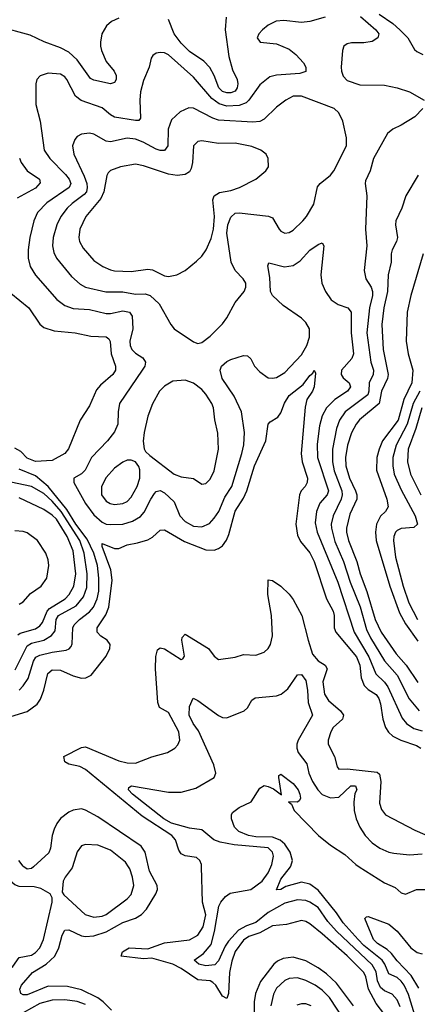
# Model space of a CAD drawing. Header units: inches. Extents: x 1649636 to 1815363, y 506543 to 641975.
# Tile 319 of 656: x 1687313 to 1689227, y 629338 to 634078. Entities that reach past the tile are written whole.
import ezdxf

# ---------------------------------------------------------------- set-up
doc = ezdxf.new("R2010")
doc.units = ezdxf.units.IN
doc.header["$MEASUREMENT"] = 0
doc.layers.add('B6682', color=7, linetype='Continuous')
doc.layers.add('B6683', color=7, linetype='Continuous')

msp = doc.modelspace()

# ---------------------------------------------------------------- linework, layer by layer
at = {"layer": 'B6682', "color": 5}
for points, elevation in [([(1687204.3, 629290), (1687216.4, 629370), (1687196.4, 629430), (1687202.7, 629450), (1687224.7, 629475.3), (1687280.8, 629519.2), (1687310, 629563), (1687370, 629574.7), (1687390, 629587.7), (1687409.9, 629610), (1687427.3, 629650), (1687469.7, 629829.7), (1687469.7, 629849.7), (1687460.7, 629870), (1687415.1, 629895.1), (1687383.5, 629903.5), (1687310, 629905.2), (1687290, 629913.2), (1687269.4, 629930), (1687253.6, 629950), (1687240.5, 629980.5), (1687238.5, 630000)], 640), ([(1687755.2, 629310), (1687715.6, 629350), (1687690, 629368), (1687610, 629407.6), (1687542.9, 629422.9), (1687450, 629425.4), (1687350, 629383.2), (1687330, 629383.4), (1687319.2, 629390), (1687313.3, 629410), (1687321.6, 629430), (1687374.5, 629490), (1687440.4, 629530), (1687481.7, 629570), (1687502.2, 629610), (1687517.7, 629670), (1687530, 629694.2), (1687550, 629696.8), (1687610, 629667.2), (1687630, 629663.4), (1687670, 629666.4), (1687730, 629686.6), (1687810, 629731.4), (1687870, 629751.5), (1687899.5, 629770), (1687923.9, 629796.1), (1687968.5, 629870), (1687976.2, 629890), (1687975.7, 629910), (1687937.9, 629977.9), (1687932.8, 630000)], 620), ([(1687379.3, 630000), (1687370, 629991.7), (1687350, 629988.8), (1687332.9, 630000)], 620), ([(1687567.4, 630000), (1687565.6, 629994.4), (1687531.4, 629950), (1687522.2, 629930), (1687518, 629878), (1687525.2, 629865.3), (1687629.1, 629770), (1687670, 629756.6), (1687710, 629761.1), (1687730, 629770.7), (1687830, 629845), (1687850, 629866.9), (1687862.4, 629910), (1687856.6, 629950), (1687843.2, 629990), (1687836.9, 630000)], 640), ([(1689086.6, 629266.6), (1689030, 629341.3), (1688991.6, 629410), (1688979.9, 629470), (1688969.2, 629490), (1688890, 629571), (1688770, 629676.6), (1688710, 629725.2), (1688690, 629737), (1688670, 629741.2), (1688598.1, 629721.9), (1688530, 629715.2), (1688470, 629681.9), (1688415.5, 629664.5), (1688390, 629647.1), (1688350, 629591.2), (1688334.4, 629545.6), (1688322.5, 629490), (1688318.8, 629390), (1688310, 629365.6), (1688290, 629376.5), (1688257.3, 629430), (1688243.1, 629443.1), (1688230, 629451), (1688170, 629455.2), (1688090, 629510.2), (1688050, 629531.1), (1687950, 629559.9), (1687910, 629556.9), (1687802.4, 629570), (1687807.5, 629590), (1687839.6, 629610), (1687930, 629604.8), (1688010, 629633.1), (1688130, 629648.6), (1688170, 629670.8), (1688195.9, 629710), (1688208.6, 629768.6), (1688193.7, 629830), (1688188.7, 630000)], 580), ([(1689145.4, 629325.4), (1689130, 629359.1), (1689106.7, 629386.7), (1689070, 629402.8), (1689050, 629417.7), (1689035.5, 629450), (1689030, 629493.7), (1689010, 629528.2), (1688838.4, 629690), (1688796.9, 629736.9), (1688750, 629803.6), (1688710, 629829.5), (1688690, 629836.9), (1688650, 629840.8), (1688590, 629824.1), (1688510, 629779.4), (1688450, 629732.1), (1688404.5, 629715.5), (1688365.8, 629694.2), (1688318.5, 629641.5), (1688302.6, 629617.4), (1688270, 629546.8), (1688253.1, 629526.9), (1688210, 629522.9), (1688175.8, 629530), (1688152.8, 629550), (1688198.4, 629581.6), (1688234.2, 629625.8), (1688251.6, 629688.4), (1688272.6, 629810), (1688281.6, 629830), (1688303.4, 629856.6), (1688327, 629873), (1688426.4, 629890), (1688481.1, 629930), (1688509.9, 629970), (1688522.9, 630000)], 560), ([(1689214.1, 629290), (1689185.5, 629385.5), (1689163.8, 629430), (1689149.7, 629449.7), (1689130, 629466.1), (1689090, 629484.9), (1689071.3, 629530), (1689057.7, 629550), (1688970, 629621.3), (1688941.8, 629650), (1688870.2, 629730), (1688837.6, 629777.6), (1688750, 629886.6), (1688710, 629915.5), (1688670, 629925), (1688595, 629905), (1688570, 629889.9), (1688548.8, 629888.8), (1688570, 629939.4), (1688616.1, 630000)], 540), ([(1688946.9, 630000), (1689070, 629921.8), (1689120.5, 629900.5), (1689150, 629874.9), (1689170, 629867.7), (1689224, 629890), (1689269.9, 629890.1)], 540), ([(1689235.1, 629415.1), (1689196.9, 629476.9), (1689130, 629546.2), (1689102.5, 629582.5), (1689081.4, 629601.4), (1689036.3, 629630), (1689015.7, 629650), (1688975.3, 629750), (1688982, 629758), (1688990, 629761), (1689090, 629723.1), (1689130, 629688.9), (1689195.4, 629610), (1689227.1, 629587.1), (1689250, 629581)], 520), ([(1688919.4, 629330), (1688838.7, 629438.7), (1688790, 629483.9), (1688750, 629513), (1688690, 629547.6), (1688630, 629564.9), (1688581.3, 629558.7), (1688554.4, 629545.6), (1688536.1, 629530), (1688472.6, 629447.4), (1688447.7, 629390), (1688441.8, 629350), (1688441.6, 629290)], 620), ([(1688877.7, 629257.7), (1688804.5, 629370), (1688770, 629405.4), (1688735.2, 629430), (1688690, 629452.4), (1688650, 629464.5), (1688610, 629461.3), (1688590, 629452.3), (1688550, 629415.2), (1688534.3, 629385.7), (1688521.4, 629330)], 640), ([(1687630, 629336.5), (1687589.7, 629350.3), (1687530, 629358.4), (1687470, 629358.2), (1687410, 629341.4), (1687330, 629295.7)], 640), ([(1688716.8, 629330), (1688690, 629339.5), (1688670, 629340.2), (1688647.3, 629332.7)], 660)]:
    msp.add_lwpolyline(points, dxfattribs=dict(at, elevation=elevation))
at = {"layer": 'B6683', "color": 5}
for points, elevation in [([(1689044.2, 634104.2), (1689110, 634059.7), (1689143.6, 634030), (1689182.1, 633990), (1689214.1, 633934.1), (1689224.2, 633924.2), (1689253.4, 633910)], 680), ([(1687790, 634085.2), (1687754.9, 634070), (1687731.3, 634048.7), (1687708.7, 634010), (1687701.5, 633970), (1687702.8, 633950), (1687707, 633930), (1687730, 633877.4), (1687767.7, 633830), (1687777.8, 633810), (1687777.1, 633790), (1687770, 633775.1), (1687750.9, 633769.1), (1687670, 633786.5), (1687654.5, 633794.5), (1687590, 633884.3), (1687550, 633922.1), (1687510, 633943.4), (1687431.7, 633971.7), (1687363.4, 634003.4), (1687210, 634046.1)], 620), ([(1688784.4, 634090), (1688710.5, 634070), (1688670, 634064.3), (1688585.2, 634074.8), (1688548.2, 634071.8), (1688510, 634052.1), (1688481.3, 634030), (1688464.4, 634010), (1688456.3, 633990), (1688470.4, 633970.4), (1688550, 633961.4), (1688610, 633935.7), (1688642.2, 633910), (1688679.7, 633870), (1688691, 633850), (1688690.9, 633829.1), (1688661.6, 633818.4), (1688550, 633810.5), (1688517.4, 633802.6), (1688470, 633765), (1688416.4, 633690), (1688402.7, 633677.3), (1688370, 633665.2), (1688310, 633661.9), (1688273.2, 633673.2), (1688238.8, 633698.8), (1688150, 633800.6), (1688030, 633908.9), (1688010, 633918.5), (1687990, 633920.8), (1687970, 633916.8), (1687954.2, 633905.8), (1687946.8, 633893.2), (1687936.2, 633850), (1687910, 633785.1), (1687894.1, 633730), (1687891.3, 633690), (1687895.3, 633604.7), (1687887.1, 633592.9), (1687870, 633592.2), (1687769.4, 633609.4), (1687750, 633620.2), (1687710, 633654.3), (1687608.5, 633688.5), (1687582.3, 633710), (1687539.4, 633790), (1687530, 633802.7), (1687510, 633816.5), (1687450, 633820.3), (1687412.1, 633807.9), (1687396.5, 633790), (1687390.3, 633770), (1687390.2, 633670), (1687411.1, 633590), (1687431.8, 633450), (1687459, 633410), (1687533.2, 633333.2), (1687551, 633310), (1687559.6, 633290), (1687551.9, 633270), (1687444, 633196), (1687398.7, 633150), (1687382, 633110), (1687361.6, 633030), (1687353.6, 632970), (1687354, 632930), (1687364.4, 632890), (1687388.7, 632848.7), (1687491.5, 632731.5), (1687530, 632702.3), (1687570, 632687.1), (1687650, 632682), (1687730, 632663.3), (1687750, 632663.4), (1687810, 632676.6), (1687842, 632670), (1687854.2, 632650), (1687858.6, 632590), (1687844, 632530), (1687844.8, 632510), (1687853.7, 632490), (1687870, 632472.9), (1687906.3, 632450), (1687919.2, 632430), (1687915, 632410), (1687903.2, 632390), (1687794.2, 632230), (1687786.5, 632190), (1687786.2, 632130), (1687770, 632093.3), (1687736.1, 632050), (1687658.4, 631970), (1687627.7, 631910), (1687610, 631892.3), (1687573.6, 631870), (1687573.8, 631850), (1687629.4, 631749.4), (1687670, 631693.6), (1687710, 631659.1), (1687730, 631649.7), (1687750, 631646.9), (1687810, 631649.6), (1687856.8, 631663.2), (1687894.3, 631685.7), (1687912.5, 631707.5), (1687943.9, 631770), (1687962.6, 631797.4), (1687970, 631806.5), (1687990, 631811.5), (1688010, 631799.8), (1688056.9, 631756.9), (1688084.7, 631690), (1688110, 631661.7), (1688150, 631640.1), (1688190, 631636.6), (1688226.8, 631653.2), (1688250, 631677.4), (1688271.3, 631710), (1688301, 631779), (1688334.8, 631830), (1688383.2, 631990), (1688391.5, 632031.5), (1688394.9, 632090), (1688381.2, 632190), (1688345.9, 632265.9), (1688287.6, 632350), (1688278.5, 632390), (1688285, 632410), (1688310, 632433), (1688330, 632441.6), (1688390, 632461.1), (1688410, 632460.4), (1688425.2, 632445.2), (1688443.6, 632410), (1688470, 632382.3), (1688510, 632354.3), (1688530, 632351.5), (1688550, 632355.8), (1688590, 632379.1), (1688670, 632465.2), (1688694.7, 632510), (1688709, 632550), (1688708, 632590), (1688690, 632620.4), (1688670, 632641.1), (1688581.6, 632701.6), (1688530.7, 632750), (1688521.1, 632770), (1688517.2, 632837.2), (1688507.6, 632892.4), (1688512.7, 632907.3), (1688587.5, 632887.5), (1688630, 632895.1), (1688663.3, 632916.7), (1688710, 632968.1), (1688750, 632996), (1688770, 633004), (1688777.6, 632990), (1688762.2, 632850), (1688767, 632810), (1688786.1, 632770), (1688812.9, 632730), (1688846.3, 632706.3), (1688892.7, 632690), (1688908.1, 632670), (1688908.3, 632570), (1688919.9, 632470), (1688912.7, 632447.3), (1688862.9, 632390), (1688861.5, 632370), (1688870, 632353.7), (1688899.5, 632330), (1688906.4, 632310), (1688891.5, 632290), (1688830.6, 632249.4), (1688790.7, 632210), (1688769.7, 632170.3), (1688757.2, 632122.8), (1688745.2, 632034.8), (1688746.3, 631970), (1688799.2, 631810), (1688793.5, 631790), (1688757.4, 631750), (1688742.3, 631710), (1688735, 631655), (1688744.8, 631610), (1688844.8, 631370), (1688923.1, 631130), (1688993.5, 631010), (1689028, 630928), (1689068.8, 630888.8), (1689085.6, 630865.6), (1689155, 630715), (1689174.5, 630690), (1689210, 630665.1), (1689250, 630654.1)], 640), ([(1688306.8, 634090), (1688301.8, 634030), (1688320.6, 633900.6), (1688337, 633837), (1688360.2, 633790), (1688363.8, 633770), (1688359.5, 633750), (1688350, 633734.2), (1688330, 633725.3), (1688310, 633725.7), (1688290, 633732.7), (1688271.6, 633750), (1688249, 633810), (1688228.3, 633848.3), (1688199, 633879), (1688130, 633925.3), (1688090, 633964.6), (1688057.6, 634010), (1688030, 634078.9)], 620), ([(1688954, 634094), (1689027.3, 634030), (1689042, 634010), (1689038, 633990), (1689010, 633973.6), (1688970, 633966.5), (1688910, 633966), (1688890, 633961.3), (1688873, 633950), (1688867, 633930), (1688861.5, 633850), (1688862, 633830), (1688870, 633806.7), (1688890, 633785.8), (1688950, 633763.8), (1689070, 633763.2), (1689130.2, 633750.2), (1689190.2, 633730.2), (1689260.7, 633690)], 660), ([(1689254.4, 633650), (1689215.8, 633610), (1689150, 633569.7), (1689109.4, 633550.6), (1689084.2, 633530), (1689016.4, 633410), (1689001.1, 633350), (1688977.7, 633302.2), (1688975.6, 633290), (1688984.5, 633230), (1688978, 633070), (1688984.5, 632990), (1688971, 632870), (1688978.9, 632830), (1689005.3, 632790), (1689011.7, 632770), (1689011.2, 632750), (1688997.4, 632690), (1688983.5, 632570), (1689003, 632430), (1689015.9, 632390), (1689015.4, 632370), (1688996, 632330), (1688994.5, 632290), (1688988.3, 632271.7), (1688879.6, 632190), (1688852.9, 632150), (1688838.6, 632110), (1688818.3, 632010), (1688819.1, 631950), (1688826.8, 631906.8), (1688864, 631810), (1688866.3, 631790), (1688861.4, 631770), (1688822.5, 631690), (1688813.3, 631650), (1688814, 631630), (1688830, 631566.5), (1688872.4, 631470), (1688904.7, 631370), (1688951.4, 631251.4), (1688982.7, 631142.7), (1689002.3, 631102.3), (1689070, 630991.3), (1689130, 630921.5), (1689188.7, 630808.7), (1689236.8, 630750)], 660), ([(1687311.5, 633411.5), (1687320.4, 633390), (1687349.7, 633349.7), (1687409.1, 633310), (1687412, 633292), (1687390, 633267), (1687300.7, 633219.3)], 620), ([(1689231.8, 633330), (1689172.5, 633230), (1689153.4, 633170), (1689123.2, 633110), (1689121.5, 633090), (1689131.2, 633030), (1689127.6, 633010), (1689106.4, 632970), (1689102, 632950), (1689100.8, 632910), (1689087.4, 632850), (1689084.4, 632770), (1689065.8, 632690), (1689057.2, 632610), (1689063.7, 632490), (1689086.4, 632370), (1689083.5, 632350), (1689055.6, 632290), (1689043.3, 632230), (1688949.2, 632150.8), (1688932.2, 632130), (1688911, 632089), (1688891.5, 632030), (1688882.3, 631970), (1688883.6, 631930), (1688901.3, 631870), (1688930.4, 631810), (1688936.6, 631790), (1688936.7, 631770), (1688902.6, 631697.4), (1688886.5, 631630), (1688885.9, 631610), (1688896.4, 631570), (1688936.6, 631470), (1688952.5, 631410), (1688984.7, 631324.7), (1689024.1, 631190), (1689053.2, 631130), (1689125.1, 631025.1), (1689172.9, 630970), (1689230, 630887.5)], 680), ([(1689256.2, 632950), (1689196.8, 632750), (1689178.8, 632670), (1689174.2, 632530), (1689182.8, 632470), (1689205.9, 632390), (1689200.9, 632330), (1689162.3, 632250), (1689134.9, 632150), (1689059.9, 632050), (1689043.3, 632010), (1689033.1, 631970), (1689031.6, 631910), (1689080.3, 631770), (1689087.5, 631732.5), (1689073.8, 631710), (1689050, 631687.5), (1689030.5, 631650), (1689025.6, 631610), (1689029.3, 631570.7), (1689094.5, 631350), (1689141.6, 631221.6), (1689169.7, 631170), (1689230, 631086.3)], 720), ([(1687270, 632761.5), (1687356.5, 632690), (1687410, 632611.5), (1687430, 632596.5), (1687479.3, 632579.3), (1687581, 632570), (1687655, 632555), (1687730, 632551.4), (1687742, 632542), (1687748.6, 632528.6), (1687754.3, 632470), (1687774.6, 632410), (1687774.6, 632390), (1687761.5, 632370), (1687701.6, 632318.4), (1687683.7, 632296.3), (1687650, 632219.7), (1687604.1, 632150), (1687548, 632012), (1687530.4, 631989.6), (1687470, 631955.6), (1687390, 631950.9), (1687350, 631967.6), (1687318.9, 631998.9), (1687290, 632015.4)], 620), ([(1687250, 630717.3), (1687350, 630746.7), (1687397, 630783), (1687413.2, 630806.8), (1687429.9, 630850), (1687449.2, 630930.8), (1687470, 630948.1), (1687510, 630946.9), (1687570, 630919.1), (1687610, 630907.6), (1687631.4, 630908.6), (1687657.3, 630922.7), (1687730, 631013.6), (1687747.5, 631050), (1687748.1, 631070), (1687735.1, 631090), (1687703.5, 631110), (1687686.6, 631130), (1687686.4, 631150), (1687727.4, 631212.6), (1687743.1, 631250), (1687758.9, 631378.9), (1687752.1, 631430), (1687710, 631542), (1687710, 631556.4), (1687770, 631532.1), (1687790, 631532.4), (1687830, 631549.5), (1687881.1, 631558.9), (1687930, 631574.6), (1687953.1, 631586.9), (1687990, 631620.2), (1688010, 631621.8), (1688105.9, 631565.9), (1688210, 631525.2), (1688250, 631524.8), (1688270, 631531.8), (1688290, 631545.6), (1688308.1, 631571.9), (1688319.9, 631600.1), (1688350, 631711.1), (1688390, 631774), (1688407.3, 631810), (1688443.5, 631930), (1688497.8, 632050), (1688508.9, 632131.1), (1688518.4, 632141.6), (1688555.7, 632164.3), (1688570, 632184.7), (1688588.4, 632231.6), (1688610, 632268.1), (1688677.6, 632322.4), (1688710, 632365.7), (1688723.9, 632376.1), (1688730.3, 632390.3), (1688736.9, 632376.9), (1688730.1, 632309.9), (1688722.2, 632290), (1688695.5, 632250), (1688687.7, 632212.3), (1688668.8, 631988.8), (1688672.6, 631950), (1688698, 631870), (1688697.2, 631850), (1688687.2, 631830), (1688668.7, 631810), (1688660.4, 631790), (1688643.3, 631650), (1688650, 631595.8), (1688665.4, 631565.4), (1688710, 631510.8), (1688730.4, 631470), (1688790.1, 631290), (1688821.9, 631230), (1688827, 631210), (1688827.2, 631150), (1688834.4, 631130), (1688934.2, 631010), (1688950.3, 630970), (1688957.7, 630910), (1688971.7, 630871.7), (1688990, 630853.4), (1689029.4, 630829.4), (1689042.1, 630810), (1689050, 630784.4), (1689060.8, 630710), (1689074.6, 630670), (1689087.9, 630647.9), (1689109.1, 630629.1), (1689147.3, 630610), (1689222.9, 630582.9), (1689243.6, 630570)], 620), ([(1689239.3, 632290), (1689207.5, 632230), (1689179, 632130), (1689124.9, 632030), (1689109.7, 631970), (1689109.3, 631930), (1689116.6, 631890), (1689150, 631814.2), (1689216.8, 631690), (1689228.1, 631650), (1689210, 631633.6), (1689150, 631628.3), (1689130, 631619.3), (1689121.8, 631610), (1689113.5, 631590), (1689112.3, 631570), (1689122.2, 631490), (1689159.4, 631350), (1689187.1, 631270), (1689228.9, 631190)], 740), ([(1689248.8, 632210), (1689219.7, 632110), (1689182.6, 632010), (1689180.2, 631950), (1689194.8, 631890), (1689244.3, 631790)], 760), ([(1687310.2, 630849.8), (1687329.9, 630870.1), (1687353.9, 630906.1), (1687379.2, 630990), (1687391.5, 631008.5), (1687410, 631017.9), (1687470, 631033.5), (1687537.5, 631042.5), (1687551.3, 631048.7), (1687560.3, 631059.7), (1687566.6, 631073.4), (1687569.4, 631150), (1687575.4, 631164.6), (1687600.5, 631190), (1687650, 631227.4), (1687669.1, 631250), (1687686.3, 631290), (1687693.4, 631326.6), (1687694.9, 631390), (1687688.5, 631450), (1687670.2, 631510), (1687637.8, 631577.8), (1687582.8, 631650), (1687540.1, 631720.1), (1687451, 631831), (1687390, 631881.2), (1687310, 631914.2)], 640), ([(1687291.5, 630948.5), (1687350, 631063.9), (1687370, 631076.2), (1687428.9, 631091.1), (1687467, 631113), (1687484, 631136), (1687488.7, 631190), (1687500.4, 631210), (1687584.5, 631255.5), (1687621.1, 631298.9), (1687635.7, 631344.3), (1687638.6, 631410), (1687623.8, 631510), (1687602.9, 631570), (1687513.6, 631710), (1687470, 631760.2), (1687430, 631797), (1687370, 631829.9), (1687270, 631851.6)], 660), ([(1687304, 631116), (1687315.1, 631124.9), (1687390, 631145.5), (1687410, 631159), (1687423.8, 631176.2), (1687445.9, 631230), (1687456.3, 631243.7), (1687532.1, 631290), (1687551.8, 631310), (1687574.3, 631350), (1687583.9, 631410), (1687570, 631520.3), (1687542.1, 631590), (1687490, 631673.7), (1687470, 631693.2), (1687430, 631720.6), (1687310, 631775.6)], 680), ([(1687310, 631263.6), (1687330, 631275.1), (1687365.1, 631314.9), (1687417.3, 631350), (1687443.7, 631390), (1687453.7, 631450), (1687450, 631477.4), (1687438.6, 631510), (1687399.6, 631570), (1687350, 631607), (1687330, 631613.8), (1687290, 631616.6)], 720), ([(1688188.7, 630000), (1688188.4, 630010), (1688180.5, 630030), (1688163.8, 630043.8), (1688110, 630052.3), (1688090, 630061.8), (1688079.1, 630079.1), (1688062.9, 630130), (1688045.4, 630150), (1687902.6, 630242.6), (1687630, 630467.4), (1687602.3, 630482.3), (1687550, 630494), (1687530, 630505.6), (1687525.9, 630530), (1687610, 630573.5), (1687630, 630577.8), (1687790, 630509.6), (1687830, 630500.2), (1687870, 630499.2), (1687950, 630528.9), (1688025.2, 630550), (1688060.7, 630570), (1688073.8, 630586.2), (1688083.9, 630610), (1688079, 630650), (1688030, 630742.4), (1687987, 630767), (1687977.6, 630790), (1687966.7, 630953.3), (1687968.1, 631011.9), (1687976.5, 631043.5), (1687990, 631053.7), (1688010, 631048.8), (1688090, 630997.8), (1688099.1, 631000.9), (1688106.5, 631013.5), (1688093.8, 631090), (1688096, 631104), (1688110, 631119.5), (1688221.5, 631050), (1688250, 631014), (1688270, 630997), (1688350.9, 631009.1), (1688390, 631021.7), (1688450, 631017.8), (1688490, 631032.9), (1688510, 631050.3), (1688521.1, 631070), (1688530, 631112), (1688525.7, 631210), (1688507.6, 631310), (1688510, 631381), (1688530, 631378), (1688570, 631351.1), (1688610, 631312.7), (1688630, 631286.7), (1688671.6, 631210), (1688701.1, 631090), (1688723.3, 631023.3), (1688750, 630991), (1688783, 630970), (1688792.7, 630952.7), (1688773, 630890), (1688779.9, 630830), (1688799.5, 630799.5), (1688857.1, 630750), (1688871.5, 630730), (1688867.8, 630710), (1688821.5, 630670), (1688810.2, 630650), (1688797.7, 630610), (1688798.5, 630590), (1688827.9, 630530), (1688840.7, 630480.7), (1688850.3, 630470.3), (1688889.1, 630470.9), (1689034.8, 630454.8), (1689045.1, 630445.1), (1689052.2, 630410), (1689045.3, 630305.3), (1689054.7, 630274.7), (1689074.3, 630250), (1689215.3, 630175.3), (1689299.6, 630139.6)], 580), ([(1688522.9, 630000), (1688527.3, 630010), (1688534.2, 630050), (1688529.9, 630070), (1688510, 630090.6), (1688345.5, 630105.5), (1688278.6, 630118.6), (1688248.3, 630130), (1688190, 630177), (1688130, 630185.4), (1688043.4, 630210), (1688007.2, 630230), (1687856.5, 630350), (1687836.5, 630370), (1687838.4, 630381.6), (1687850.9, 630389.1), (1688030, 630359.7), (1688090, 630358.9), (1688161.5, 630378.5), (1688249.7, 630430), (1688257.1, 630450), (1688247.6, 630490), (1688174.6, 630654.6), (1688148.7, 630690), (1688128.7, 630730), (1688130, 630770.6), (1688148.3, 630811.7), (1688170, 630800.7), (1688270, 630728.1), (1688290, 630719), (1688310, 630717), (1688394, 630750), (1688410, 630764.4), (1688430, 630802), (1688446.8, 630813.2), (1688550, 630822.3), (1688572, 630830), (1688604.2, 630855.8), (1688650, 630924.4), (1688670, 630924.9), (1688690, 630895.8), (1688699, 630850), (1688701.1, 630790), (1688722, 630730), (1688653.8, 630610), (1688647.5, 630590), (1688647.3, 630570), (1688654.1, 630550), (1688694.7, 630494.7), (1688705.3, 630450), (1688722.6, 630410), (1688748.8, 630370), (1688770, 630346.9), (1688810, 630332.3), (1688850, 630334.4), (1688907.9, 630390), (1688930.3, 630390), (1688936.3, 630370), (1688926.9, 630353.1), (1688921, 630310), (1688923.2, 630270), (1688932.3, 630230), (1688950.8, 630190), (1688976.6, 630150), (1689010, 630115.5), (1689047.5, 630090), (1689090, 630070.1), (1689114.3, 630065.7), (1689190, 630057.3), (1689250, 630061.9)], 560), ([(1688616.1, 630000), (1688617.8, 630002.2), (1688625.7, 630030), (1688615.4, 630070), (1688589.1, 630109.1), (1688567.1, 630127.1), (1688530, 630141.7), (1688450, 630144.2), (1688414, 630150), (1688368.7, 630170), (1688347.9, 630190), (1688333.6, 630230), (1688332.3, 630250), (1688338.4, 630261.6), (1688370, 630285.5), (1688427.2, 630312.8), (1688470, 630378.7), (1688490, 630390.3), (1688510, 630386.5), (1688534.8, 630374.8), (1688574.2, 630345.8), (1688560.9, 630430), (1688560.9, 630439.1), (1688570, 630446), (1688630, 630400.7), (1688654.5, 630370), (1688662.2, 630350), (1688665.2, 630330), (1688660.7, 630319.3), (1688650, 630311.2), (1688608, 630312), (1688621, 630301), (1688633.7, 630270), (1688751.3, 630150), (1688810, 630103.2), (1688878.8, 630058.8), (1688931.1, 630010), (1688946.9, 630000)], 540), ([(1687932.8, 630000), (1687916.9, 630070), (1687898.5, 630098.5), (1687690, 630239.4), (1687630, 630272.9), (1687610, 630278.3), (1687570, 630272.9), (1687550, 630263.4), (1687510, 630231.4), (1687491.4, 630208.6), (1687479.2, 630180.8), (1687470.1, 630150), (1687462.2, 630090), (1687453.6, 630066.4), (1687379.3, 630000)], 620), ([(1687836.9, 630000), (1687822.6, 630022.6), (1687750, 630079.5), (1687690, 630104.4), (1687630, 630107.4), (1687610, 630101.1), (1687590, 630071.8), (1687567.4, 630000)], 640), ([(1687332.9, 630000), (1687330, 630001.9), (1687309.5, 630030)], 620)]:
    msp.add_lwpolyline(points, dxfattribs=dict(at, elevation=elevation))
for points, elevation in [([(1688670, 633709.9), (1688630.1, 633709.9), (1688594, 633690), (1688550, 633657.4), (1688490, 633598.6), (1688470, 633588), (1688436, 633584), (1688270, 633594.7), (1688243.5, 633603.5), (1688150, 633651.5), (1688126.8, 633653.2), (1688085.2, 633634.8), (1688044.3, 633595.7), (1688028.4, 633551.6), (1688026, 633470), (1688010, 633448.6), (1687990, 633448.3), (1687970, 633454.9), (1687907.8, 633487.8), (1687870, 633502.2), (1687830, 633507.1), (1687750, 633489.4), (1687730, 633493.3), (1687670, 633526.9), (1687650, 633532), (1687610, 633526.8), (1687590, 633515.6), (1687578.6, 633501.4), (1687568, 633470), (1687573.2, 633430), (1687624, 633324), (1687636.6, 633290), (1687638.6, 633270), (1687634.1, 633250), (1687623.9, 633236.1), (1687566.2, 633193.8), (1687541.4, 633170), (1687512, 633130), (1687491.3, 633090), (1687474.4, 633030), (1687470.8, 632990), (1687477.1, 632957.1), (1687490.2, 632930), (1687562.1, 632842.1), (1687604.2, 632804.2), (1687630, 632790.7), (1687728.1, 632768.1), (1687810, 632767.2), (1687870, 632757.1), (1687917.8, 632757.8), (1687941.5, 632750), (1687984.4, 632710), (1688041.1, 632610), (1688057, 632590), (1688150, 632526.7), (1688170, 632519.5), (1688190, 632524.6), (1688230, 632554), (1688290, 632614.3), (1688310, 632642), (1688350, 632717), (1688394.3, 632770), (1688402.6, 632790), (1688401.1, 632810), (1688389.7, 632830), (1688349.9, 632869.9), (1688331.9, 632910), (1688309.6, 633050), (1688315.3, 633090), (1688330, 633127.3), (1688350, 633145.9), (1688370, 633147.7), (1688511.7, 633131.7), (1688530, 633124.9), (1688561.5, 633070), (1688570, 633060.3), (1688590, 633050.3), (1688610, 633054), (1688630, 633065.5), (1688675.8, 633110), (1688693.6, 633130), (1688728.8, 633190), (1688747.2, 633272.8), (1688759.1, 633290), (1688809.7, 633330), (1688824.8, 633350), (1688886, 633470), (1688886.6, 633510), (1688868.9, 633590), (1688849.8, 633630), (1688826.4, 633650)], 660), ([(1688190, 633494.6), (1688170, 633492), (1688149.2, 633470), (1688145.6, 633390), (1688139, 633361), (1688130, 633345.1), (1688110, 633332.8), (1688071.6, 633328.4), (1688030, 633334.9), (1687910, 633374.5), (1687870, 633382.9), (1687799.1, 633370), (1687750, 633352.1), (1687739, 633341), (1687732, 633328), (1687718.1, 633250), (1687703.5, 633216.5), (1687632.4, 633130), (1687602.6, 633070), (1687598, 633030), (1687601.7, 633010), (1687618.6, 632978.6), (1687670, 632918.5), (1687713.7, 632890), (1687750, 632873.5), (1687770, 632868.9), (1687850, 632866.5), (1687930, 632876.2), (1687953.2, 632873.2), (1688010, 632844.2), (1688030, 632841.4), (1688070, 632849.3), (1688109.9, 632870.1), (1688164.9, 632915.1), (1688190, 632940.2), (1688210.4, 632969.6), (1688234.9, 633025.1), (1688246.4, 633070), (1688250.7, 633130.7), (1688243.1, 633210), (1688249.8, 633230.2), (1688274.6, 633245.4), (1688330, 633255.4), (1688371.8, 633270), (1688449.8, 633310.2), (1688498.7, 633350), (1688511.2, 633370), (1688509.6, 633410), (1688499.5, 633430), (1688474, 633450), (1688430, 633467.1), (1688350, 633484.3), (1688270, 633481.5)], 680), ([(1688110, 632342.2), (1688050, 632337.1), (1688010, 632314.2), (1687986.5, 632290), (1687952.1, 632227.9), (1687930, 632169.4), (1687912.3, 632090), (1687908.3, 632048.3), (1687912.5, 632012.5), (1687919.2, 631999.2), (1687939.7, 631979.7), (1688056.1, 631890), (1688090, 631877.6), (1688149.5, 631869.5), (1688190, 631841.3), (1688210, 631844.9), (1688230, 631865.3), (1688250, 631906), (1688270.6, 632010), (1688267.2, 632087.2), (1688252.3, 632152.3), (1688245.6, 632210), (1688238.3, 632230), (1688210, 632274.6), (1688190, 632296.8), (1688150, 632328.8)], 660), ([(1687850, 631957.4), (1687830, 631956.8), (1687810, 631947.7), (1687770, 631918.4), (1687730, 631873.3), (1687706.4, 631830), (1687706.6, 631790), (1687730, 631759.8), (1687748.9, 631748.9), (1687770, 631744.1), (1687810, 631748), (1687830, 631758.8), (1687850, 631779.7), (1687878.1, 631830), (1687891.9, 631870), (1687891.2, 631911.2), (1687886.3, 631926.3), (1687870, 631949.6)], 660)]:
    msp.add_lwpolyline(points, close=True, dxfattribs=dict(at, elevation=elevation))

doc.saveas('drawing.dxf')
